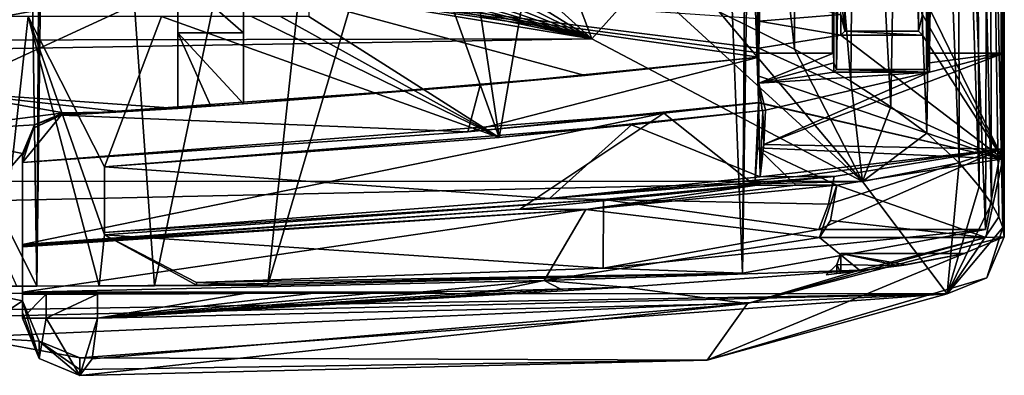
# Model space of a CAD drawing. Extents: x -250 to 250, y -968 to 894.
# Tile 490 of 656: x 228.97 to 241, y -967.59 to -963.24. Entities that reach past the tile are written whole.
import ezdxf

# ---------------------------------------------------------------- set-up
doc = ezdxf.new("R2010")
doc.units = 0
doc.header["$LTSCALE"] = 3.583593
for name, color, linetype in [('4454', 7, 'CONTINUOUS'), ('4465', 7, 'CONTINUOUS'), ('4527', 7, 'CONTINUOUS'), ('4539', 7, 'CONTINUOUS'), ('4552', 7, 'CONTINUOUS'), ('4572', 7, 'CONTINUOUS'), ('4590', 7, 'CONTINUOUS'), ('4667', 7, 'CONTINUOUS'), ('4692', 7, 'CONTINUOUS'), ('4729', 7, 'CONTINUOUS'), ('4751', 7, 'CONTINUOUS'), ('4755', 7, 'CONTINUOUS'), ('4778', 7, 'CONTINUOUS'), ('4813', 7, 'CONTINUOUS'), ('4834', 7, 'CONTINUOUS'), ('4843', 7, 'CONTINUOUS'), ('4856', 7, 'CONTINUOUS'), ('4888', 7, 'CONTINUOUS'), ('4899', 7, 'CONTINUOUS'), ('4918', 7, 'CONTINUOUS'), ('4927', 7, 'CONTINUOUS'), ('4939', 7, 'CONTINUOUS'), ('4946', 7, 'CONTINUOUS'), ('4955', 7, 'CONTINUOUS'), ('4971', 7, 'CONTINUOUS'), ('4974', 7, 'CONTINUOUS'), ('4975', 7, 'CONTINUOUS'), ('4976', 7, 'CONTINUOUS'), ('4992', 7, 'CONTINUOUS'), ('5000', 7, 'CONTINUOUS'), ('5001', 7, 'CONTINUOUS'), ('5003', 7, 'CONTINUOUS'), ('5004', 7, 'CONTINUOUS'), ('5008', 7, 'CONTINUOUS'), ('5009', 7, 'CONTINUOUS'), ('5011', 7, 'CONTINUOUS'), ('5016', 7, 'CONTINUOUS'), ('5024', 7, 'CONTINUOUS'), ('5033', 7, 'CONTINUOUS'), ('5046', 7, 'CONTINUOUS'), ('5051', 7, 'CONTINUOUS'), ('5059', 7, 'CONTINUOUS'), ('5066', 7, 'CONTINUOUS'), ('5068', 7, 'CONTINUOUS'), ('5071', 7, 'CONTINUOUS'), ('5088', 7, 'CONTINUOUS'), ('5090', 7, 'CONTINUOUS'), ('5109', 7, 'CONTINUOUS'), ('5127', 7, 'CONTINUOUS'), ('5133', 7, 'CONTINUOUS'), ('5139', 7, 'CONTINUOUS'), ('5141', 7, 'CONTINUOUS'), ('5142', 7, 'CONTINUOUS'), ('5144', 7, 'CONTINUOUS'), ('5148', 7, 'CONTINUOUS'), ('5149', 7, 'CONTINUOUS'), ('5152', 7, 'CONTINUOUS'), ('5153', 7, 'CONTINUOUS'), ('5154', 7, 'CONTINUOUS'), ('5155', 7, 'CONTINUOUS')]:
    doc.layers.add(name, color=color, linetype=linetype)

msp = doc.modelspace()

# ---------------------------------------------------------------- linework, layer by layer
at = {"layer": '4454', "color": 7, "linetype": 'CONTINUOUS'}
for points in [[(231.125, -966.455, -12.589), (231.125, -966.49, -12.589), (231.562, -966.475, -13.488), (231.125, -966.455, -12.589)], [(231.125, -966.49, -12.589), (232, -966.49, -14.387), (231.562, -966.475, -13.488), (231.125, -966.49, -12.589)]]:
    msp.add_3dface(points, dxfattribs=at)
at = {"layer": '4465', "color": 7, "linetype": 'CONTINUOUS'}
for points in [[(238, -964.357, -5.196), (238, -914.446, -5.196), (237.5, -929.7, -6.305), (238, -964.357, -5.196)], [(237.5, -949.2, -6.305), (238, -964.357, -5.196), (237.5, -929.7, -6.305), (237.5, -949.2, -6.305)], [(234.827, -964.681, -9.972), (237.5, -949.2, -6.305), (233.175, -953.697, -11.365), (234.827, -964.681, -9.972)], [(234.827, -964.681, -9.972), (238, -964.357, -5.196), (237.5, -949.2, -6.305), (234.827, -964.681, -9.972)], [(232.5, -958.2, -11.822), (234.827, -964.681, -9.972), (233.175, -953.697, -11.365), (232.5, -958.2, -11.822)], [(232.5, -958.2, -11.822), (232.5, -963.2, -11.822), (234.827, -964.681, -9.972), (232.5, -958.2, -11.822)], [(227.375, -963.2, -13.797), (228.704, -966.499, -13.501), (229.069, -963.2, -13.396), (227.375, -963.2, -13.797)], [(228.704, -966.499, -13.501), (229.935, -966.496, -13.101), (229.069, -963.2, -13.396), (228.704, -966.499, -13.501)], [(230, -965.041, -13.077), (229.069, -963.2, -13.396), (230, -965.873, -13.077), (230, -965.041, -13.077)], [(230.7, -963.2, -12.787), (229.069, -963.2, -13.396), (230, -965.041, -13.077), (230.7, -963.2, -12.787)], [(229.069, -963.2, -13.396), (229.935, -966.496, -13.101), (230, -965.873, -13.077), (229.069, -963.2, -13.396)], [(234.827, -964.681, -9.972), (230.7, -963.2, -12.787), (230, -965.041, -13.077), (234.827, -964.681, -9.972)], [(231.8, -963.2, -12.238), (230.7, -963.2, -12.787), (234.827, -964.681, -9.972), (231.8, -963.2, -12.238)], [(232.153, -963.2, -12.035), (231.8, -963.2, -12.238), (234.827, -964.681, -9.972), (232.153, -963.2, -12.035)], [(232.5, -963.2, -11.822), (232.153, -963.2, -12.035), (234.827, -964.681, -9.972), (232.5, -963.2, -11.822)], [(238.922, -965.157, -1.478), (236.103, -965.441, -8.528), (238.853, -965.497, -2.021), (238.922, -965.157, -1.478)], [(236.103, -965.441, -8.528), (230, -965.873, -13.077), (236.096, -966.282, -8.537), (236.103, -965.441, -8.528)], [(238.735, -965.808, -2.711), (236.103, -965.441, -8.528), (236.096, -966.282, -8.537), (238.735, -965.808, -2.711)], [(238.853, -965.497, -2.021), (236.103, -965.441, -8.528), (238.735, -965.808, -2.711), (238.853, -965.497, -2.021)], [(229.935, -966.496, -13.101), (231.125, -966.49, -12.589), (230, -965.873, -13.077), (229.935, -966.496, -13.101)], [(236.096, -966.282, -8.537), (230, -965.873, -13.077), (231.125, -966.455, -12.589), (236.096, -966.282, -8.537)], [(230, -965.873, -13.077), (231.125, -966.49, -12.589), (231.125, -966.455, -12.589), (230, -965.873, -13.077)]]:
    msp.add_3dface(points, dxfattribs=at)
at = {"layer": '4527', "color": 7, "linetype": 'CONTINUOUS'}
for points in [[(238, -963.65), (238, -963.65, -0.4), (238.914, -963.65, -0.4), (238, -963.65)], [(238.9, -963.65, 0), (238, -963.65), (238.914, -963.65, -0.4), (238.9, -963.65, 0)]]:
    msp.add_3dface(points, dxfattribs=at)
at = {"layer": '4539', "color": 7, "linetype": 'CONTINUOUS'}
for points in [[(240.086, -898.054, -0.4), (240.051, -898.089, -1.4), (240.086, -963.65, -0.4), (240.086, -898.054, -0.4)], [(240.086, -963.65, -0.4), (240.051, -898.089, -1.4), (240.051, -963.849, -1.4), (240.086, -963.65, -0.4)], [(240.086, -963.65, -0.4), (240.051, -963.849, -1.4), (240.085, -963.766, -0.434), (240.086, -963.65, -0.4)], [(240.051, -963.849, -1.4), (240.084, -963.881, -0.474), (240.085, -963.766, -0.434), (240.051, -963.849, -1.4)]]:
    msp.add_3dface(points, dxfattribs=at)
at = {"layer": '4552', "color": 7, "linetype": 'CONTINUOUS'}
for points in [[(238.016, -965.161, -1.483), (238, -964.357, -1.616), (236.443, -964.525, -6.376), (238.016, -965.161, -1.483)], [(238, -964.357, -1.616), (238.016, -965.161, -1.483), (238.048, -964.351, -1.168), (238, -964.357, -1.616)], [(238.016, -965.161, -1.483), (238.059, -964.767, -1.034), (238.048, -964.351, -1.168), (238.016, -965.161, -1.483)], [(238.059, -964.767, -1.034), (238.081, -964.347, -0.706), (238.048, -964.351, -1.168), (238.059, -964.767, -1.034)], [(230, -965.041, -12.108), (235.442, -965.428, -7.911), (236.443, -964.525, -6.376), (230, -965.041, -12.108)], [(235.442, -965.428, -7.911), (238.016, -965.161, -1.483), (236.443, -964.525, -6.376), (235.442, -965.428, -7.911)], [(230, -965.842, -12.108), (235.442, -965.428, -7.911), (230, -965.041, -12.108), (230, -965.842, -12.108)]]:
    msp.add_3dface(points, dxfattribs=at)
at = {"layer": '4572', "color": 7, "linetype": 'CONTINUOUS'}
for points in [[(240.995, -898.231, -0.4), (240.769, -965.808, -2.711), (238.618, -911.1, -8.4), (240.995, -898.231, -0.4)], [(240.769, -965.808, -2.711), (240.995, -898.231, -0.4), (240.963, -964.825, -1.09), (240.769, -965.808, -2.711)], [(240.963, -964.825, -1.09), (240.995, -898.231, -0.4), (240.995, -963.65, -0.4), (240.963, -964.825, -1.09)], [(240.769, -965.808, -2.711), (237.8, -966.34, -9.6), (238.618, -911.1, -8.4), (240.769, -965.808, -2.711)], [(238.618, -911.1, -8.4), (237.8, -966.34, -9.6), (238.18, -912.528, -9.072), (238.618, -911.1, -8.4)], [(237.8, -966.34, -9.6), (237.128, -949.105, -10.436), (238.18, -912.528, -9.072), (237.8, -966.34, -9.6)], [(229.174, -966.499, -15.446), (226.785, -961.695, -15.9), (228.384, -913.6, -15.638), (229.174, -966.499, -15.446)], [(229.174, -966.499, -15.446), (228.384, -913.6, -15.638), (229.388, -929.784, -15.387), (229.174, -966.499, -15.446)], [(229.388, -949.284, -15.387), (229.174, -966.499, -15.446), (229.388, -929.784, -15.387), (229.388, -949.284, -15.387)], [(237.8, -966.34, -9.6), (232, -966.49, -14.387), (237.128, -949.105, -10.436), (237.8, -966.34, -9.6)], [(237.128, -949.105, -10.436), (232, -966.49, -14.387), (233.45, -952.945, -13.587), (237.128, -949.105, -10.436)], [(230.612, -966.496, -14.983), (229.174, -966.499, -15.446), (229.388, -949.284, -15.387), (230.612, -966.496, -14.983)], [(233.45, -952.945, -13.587), (230.612, -966.496, -14.983), (229.388, -949.284, -15.387), (233.45, -952.945, -13.587)], [(232, -966.49, -14.387), (230.612, -966.496, -14.983), (233.45, -952.945, -13.587), (232, -966.49, -14.387)]]:
    msp.add_3dface(points, dxfattribs=at)
at = {"layer": '4590', "color": 7, "linetype": 'CONTINUOUS'}
for points in [[(238.9, -963.65, 0), (238.914, -963.65, -0.4), (238.949, -898.089, -1.4), (238.9, -963.65, 0)], [(238.9, -914.356), (238.9, -963.65, 0), (238.949, -898.089, -1.4), (238.9, -914.356)], [(238.949, -898.089, -1.4), (238.914, -963.65, -0.4), (238.915, -963.767, -0.435), (238.949, -898.089, -1.4)], [(238.949, -963.849, -1.4), (238.949, -898.089, -1.4), (238.915, -963.767, -0.435), (238.949, -963.849, -1.4)], [(238.917, -963.881, -0.474), (238.949, -963.849, -1.4), (238.915, -963.767, -0.435), (238.917, -963.881, -0.474)]]:
    msp.add_3dface(points, dxfattribs=at)
at = {"layer": '4667', "color": 7, "linetype": 'CONTINUOUS'}
for points in [[(230, -965.858, -12.589), (230, -965.842, -12.108), (230, -965.041, -12.108), (230, -965.858, -12.589)], [(230, -965.041, -13.077), (230, -965.858, -12.589), (230, -965.041, -12.108), (230, -965.041, -13.077)], [(230, -965.041, -13.077), (230, -965.873, -13.077), (230, -965.858, -12.589), (230, -965.041, -13.077)]]:
    msp.add_3dface(points, dxfattribs=at)
at = {"layer": '4692', "color": 7, "linetype": 'CONTINUOUS'}
for points in [[(238.9, -914.356), (238, -914.356), (238, -963.65), (238.9, -914.356)], [(238.9, -914.356), (238, -963.65), (238.9, -963.65, 0), (238.9, -914.356)]]:
    msp.add_3dface(points, dxfattribs=at)
at = {"layer": '4729', "color": 7, "linetype": 'CONTINUOUS'}
for points in [[(240.769, -965.808, -2.711), (238.735, -965.808, -2.711), (236.096, -966.282, -8.537), (240.769, -965.808, -2.711)], [(237.8, -966.34, -9.6), (240.769, -965.808, -2.711), (236.096, -966.282, -8.537), (237.8, -966.34, -9.6)], [(237.8, -966.34, -9.6), (236.096, -966.282, -8.537), (231.125, -966.455, -12.589), (237.8, -966.34, -9.6)], [(237.8, -966.34, -9.6), (231.125, -966.455, -12.589), (231.562, -966.475, -13.488), (237.8, -966.34, -9.6)], [(232, -966.49, -14.387), (237.8, -966.34, -9.6), (231.562, -966.475, -13.488), (232, -966.49, -14.387)]]:
    msp.add_3dface(points, dxfattribs=at)
at = {"layer": '4751', "color": 7, "linetype": 'CONTINUOUS'}
for points in [[(238, -964.357, -5.196), (234.827, -964.681, -9.972), (236.443, -964.525, -6.376), (238, -964.357, -5.196)], [(238, -964.357, -1.616), (238, -964.357, -5.196), (236.443, -964.525, -6.376), (238, -964.357, -1.616)], [(230, -965.041, -13.077), (230, -965.041, -12.108), (236.443, -964.525, -6.376), (230, -965.041, -13.077)], [(234.827, -964.681, -9.972), (230, -965.041, -13.077), (236.443, -964.525, -6.376), (234.827, -964.681, -9.972)]]:
    msp.add_3dface(points, dxfattribs=at)
at = {"layer": '4755', "color": 7, "linetype": 'CONTINUOUS'}
for points in [[(240.051, -898.089, -1.4), (238.949, -963.849, -1.4), (240.051, -963.849, -1.4), (240.051, -898.089, -1.4)], [(238.949, -898.089, -1.4), (238.949, -963.849, -1.4), (240.051, -898.089, -1.4), (238.949, -898.089, -1.4)]]:
    msp.add_3dface(points, dxfattribs=at)
at = {"layer": '4778', "color": 7, "linetype": 'CONTINUOUS'}
for points in [[(238.922, -965.157, -1.478), (238.467, -965.159, -1.48), (235.442, -965.428, -7.911), (238.922, -965.157, -1.478)], [(236.103, -965.441, -8.528), (238.922, -965.157, -1.478), (235.442, -965.428, -7.911), (236.103, -965.441, -8.528)], [(238.467, -965.159, -1.48), (238.016, -965.161, -1.483), (235.442, -965.428, -7.911), (238.467, -965.159, -1.48)], [(230, -965.842, -12.108), (236.103, -965.441, -8.528), (235.442, -965.428, -7.911), (230, -965.842, -12.108)], [(230, -965.873, -13.077), (236.103, -965.441, -8.528), (230, -965.842, -12.108), (230, -965.873, -13.077)], [(230, -965.858, -12.589), (230, -965.873, -13.077), (230, -965.842, -12.108), (230, -965.858, -12.589)]]:
    msp.add_3dface(points, dxfattribs=at)
at = {"layer": '4813', "color": 7, "linetype": 'CONTINUOUS'}
for points in [[(238.949, -963.849, -1.4), (238.917, -963.881, -0.474), (240.084, -963.881, -0.474), (238.949, -963.849, -1.4)], [(238.949, -963.849, -1.4), (240.084, -963.881, -0.474), (240.051, -963.849, -1.4), (238.949, -963.849, -1.4)]]:
    msp.add_3dface(points, dxfattribs=at)
at = {"layer": '4834', "color": 7, "linetype": 'CONTINUOUS'}
for points in [[(238, -914.356), (238, -914.446, -5.196), (238, -963.65, -0.4), (238, -914.356)], [(238, -914.356), (238, -963.65, -0.4), (238, -963.65), (238, -914.356)], [(238, -914.446, -5.196), (238, -964.357, -5.196), (238, -963.65, -0.4), (238, -914.446, -5.196)], [(238, -963.65, -0.4), (238, -964.357, -5.196), (238, -964.015, -0.529), (238, -963.65, -0.4)], [(238, -964.357, -1.164), (238, -964.015, -0.529), (238, -964.357, -1.616), (238, -964.357, -1.164)], [(238, -964.357, -0.712), (238, -964.015, -0.529), (238, -964.357, -1.164), (238, -964.357, -0.712)], [(238, -964.015, -0.529), (238, -964.357, -5.196), (238, -964.357, -1.616), (238, -964.015, -0.529)]]:
    msp.add_3dface(points, dxfattribs=at)
at = {"layer": '4843', "color": 7, "linetype": 'CONTINUOUS'}
for points in [[(228.704, -966.499, -13.501), (229.174, -966.499, -15.446), (229.935, -966.496, -13.101), (228.704, -966.499, -13.501)], [(228.931, -966.499, -15.486), (229.174, -966.499, -15.446), (228.704, -966.499, -13.501), (228.931, -966.499, -15.486)], [(229.174, -966.499, -15.446), (230.612, -966.496, -14.983), (229.935, -966.496, -13.101), (229.174, -966.499, -15.446)], [(230.612, -966.496, -14.983), (232, -966.49, -14.387), (229.935, -966.496, -13.101), (230.612, -966.496, -14.983)], [(229.935, -966.496, -13.101), (232, -966.49, -14.387), (231.125, -966.49, -12.589), (229.935, -966.496, -13.101)]]:
    msp.add_3dface(points, dxfattribs=at)
at = {"layer": '4856', "color": 7, "linetype": 'CONTINUOUS'}
for points in [[(238.914, -963.65, -0.4), (238, -964.015, -0.529), (238.915, -963.767, -0.435), (238.914, -963.65, -0.4)], [(238, -963.65, -0.4), (238, -964.015, -0.529), (238.914, -963.65, -0.4), (238, -963.65, -0.4)], [(240.995, -963.65, -0.4), (240.084, -963.881, -0.474), (238.059, -964.767, -1.034), (240.995, -963.65, -0.4)], [(240.963, -964.825, -1.09), (240.995, -963.65, -0.4), (238.059, -964.767, -1.034), (240.963, -964.825, -1.09)], [(240.084, -963.881, -0.474), (240.995, -963.65, -0.4), (240.085, -963.766, -0.434), (240.084, -963.881, -0.474)], [(240.995, -963.65, -0.4), (240.086, -963.65, -0.4), (240.085, -963.766, -0.434), (240.995, -963.65, -0.4)], [(238, -964.015, -0.529), (238.917, -963.881, -0.474), (238.915, -963.767, -0.435), (238, -964.015, -0.529)], [(238.917, -963.881, -0.474), (238, -964.015, -0.529), (240.084, -963.881, -0.474), (238.917, -963.881, -0.474)], [(240.084, -963.881, -0.474), (238, -964.015, -0.529), (238.081, -964.347, -0.706), (240.084, -963.881, -0.474)], [(238.059, -964.767, -1.034), (240.084, -963.881, -0.474), (238.081, -964.347, -0.706), (238.059, -964.767, -1.034)], [(238, -964.015, -0.529), (238, -964.357, -0.712), (238.04, -964.352, -0.709), (238, -964.015, -0.529)], [(238.081, -964.347, -0.706), (238, -964.015, -0.529), (238.04, -964.352, -0.709), (238.081, -964.347, -0.706)], [(238.016, -965.161, -1.483), (240.963, -964.825, -1.09), (238.059, -964.767, -1.034), (238.016, -965.161, -1.483)], [(238.467, -965.159, -1.48), (240.963, -964.825, -1.09), (238.016, -965.161, -1.483), (238.467, -965.159, -1.48)], [(238.922, -965.157, -1.478), (240.963, -964.825, -1.09), (238.467, -965.159, -1.48), (238.922, -965.157, -1.478)], [(240.963, -964.825, -1.09), (238.853, -965.497, -2.021), (238.735, -965.808, -2.711), (240.963, -964.825, -1.09)], [(240.769, -965.808, -2.711), (240.963, -964.825, -1.09), (238.735, -965.808, -2.711), (240.769, -965.808, -2.711)], [(240.963, -964.825, -1.09), (238.922, -965.157, -1.478), (238.853, -965.497, -2.021), (240.963, -964.825, -1.09)]]:
    msp.add_3dface(points, dxfattribs=at)
at = {"layer": '4888', "color": 7, "linetype": 'CONTINUOUS'}
msp.add_3dface([(226.785, -961.695, -15.9), (229.174, -966.499, -15.446), (228.931, -966.499, -15.486), (226.785, -961.695, -15.9)], dxfattribs=at)
at = {"layer": '4899', "color": 7, "linetype": 'CONTINUOUS'}
for points in [[(238, -964.357, -0.712), (238, -964.357, -1.164), (238.048, -964.351, -1.168), (238, -964.357, -0.712)], [(238.04, -964.352, -0.709), (238, -964.357, -0.712), (238.048, -964.351, -1.168), (238.04, -964.352, -0.709)], [(238, -964.357, -1.164), (238, -964.357, -1.616), (238.048, -964.351, -1.168), (238, -964.357, -1.164)], [(238.081, -964.347, -0.706), (238.04, -964.352, -0.709), (238.048, -964.351, -1.168), (238.081, -964.347, -0.706)]]:
    msp.add_3dface(points, dxfattribs=at)
at = {"layer": '4918', "color": 7, "linetype": 'CONTINUOUS'}
for points in [[(240.995, -898.231, -0.4), (240.086, -898.054, -0.4), (240.086, -963.65, -0.4), (240.995, -898.231, -0.4)], [(240.995, -963.65, -0.4), (240.995, -898.231, -0.4), (240.086, -963.65, -0.4), (240.995, -963.65, -0.4)]]:
    msp.add_3dface(points, dxfattribs=at)
at = {"layer": '4927', "color": 7, "linetype": 'CONTINUOUS'}
for points in [[(238, -963.645, -0.52), (238, -963.59, -0.075), (238, -964.255, -0.312), (238, -963.645, -0.52)], [(238, -963.59, -0.075), (238, -963.929, -0.174), (238, -964.255, -0.312), (238, -963.59, -0.075)], [(238, -963.7, -0.965), (238, -963.645, -0.52), (238, -964.255, -5.196), (238, -963.7, -0.965)], [(238, -964.255, -5.196), (238, -963.645, -0.52), (238, -964.255, -0.312), (238, -964.255, -5.196)], [(238, -963.7, -5.196), (238, -963.7, -0.965), (238, -964.255, -5.196), (238, -963.7, -5.196)]]:
    msp.add_3dface(points, dxfattribs=at)
at = {"layer": '4939', "color": 7, "linetype": 'CONTINUOUS'}
for points in [[(234.595, -964.042, -10.195), (238, -963.7, -5.196), (234.442, -964.611, -10.336), (234.595, -964.042, -10.195)], [(234.442, -964.611, -10.336), (238, -963.7, -5.196), (238, -964.255, -5.196), (234.442, -964.611, -10.336)], [(229.473, -964.409, -13.266), (234.595, -964.042, -10.195), (234.442, -964.611, -10.336), (229.473, -964.409, -13.266)], [(229, -964.989, -13.416), (229.473, -964.409, -13.266), (234.442, -964.611, -10.336), (229, -964.989, -13.416)], [(229.473, -964.409, -13.266), (229, -964.989, -13.416), (229.133, -964.569, -13.376), (229.473, -964.409, -13.266)], [(229.133, -964.569, -13.376), (229, -964.989, -13.416), (229, -964.908, -13.416), (229.133, -964.569, -13.376)]]:
    msp.add_3dface(points, dxfattribs=at)
at = {"layer": '4946', "color": 7, "linetype": 'CONTINUOUS'}
for points in [[(238, -963.225, 2.565), (238, -963.59, -0.075), (231.7, -962.793, 5.26), (238, -963.225, 2.565)], [(238, -963.59, -0.075), (238, -963.645, -0.52), (231.7, -962.793, 5.26), (238, -963.59, -0.075)], [(238, -963.645, -0.52), (238, -963.7, -0.965), (231.7, -962.793, 5.26), (238, -963.645, -0.52)], [(231.7, -962.793, 5.26), (238, -963.7, -0.965), (235.876, -963.923, -2.96), (231.7, -962.793, 5.26)], [(231.7, -964.271, -6.904), (231.7, -962.793, 5.26), (235.876, -963.923, -2.96), (231.7, -964.271, -6.904)]]:
    msp.add_3dface(points, dxfattribs=at)
at = {"layer": '4955', "color": 7, "linetype": 'CONTINUOUS'}
for points in [[(238.955, -965.264, -1.125), (238.74, -965.906, -2.688), (235.886, -965.564, -8.803), (238.955, -965.264, -1.125)], [(238.955, -965.264, -1.125), (238.876, -965.698, -1.861), (238.74, -965.906, -2.688), (238.955, -965.264, -1.125)], [(229, -966.574, -13.416), (235.886, -965.564, -8.803), (235.374, -966.43, -9.401), (229, -966.574, -13.416)], [(229, -966.574, -13.416), (229, -966.019, -13.416), (235.886, -965.564, -8.803), (229, -966.574, -13.416)], [(235.886, -965.564, -8.803), (238.74, -965.906, -2.688), (235.374, -966.43, -9.401), (235.886, -965.564, -8.803)]]:
    msp.add_3dface(points, dxfattribs=at)
at = {"layer": '4971', "color": 7, "linetype": 'CONTINUOUS'}
for points in [[(241, -962.922), (241, -964.415, 0), (240.981, -964.941, -0.781), (241, -962.922)], [(241, -965.898, 0), (240.981, -964.941, -0.781), (241, -964.415, 0), (241, -965.898, 0)], [(240.981, -964.941, -0.781), (241, -965.898, 0), (240.773, -965.906, -2.688), (240.981, -964.941, -0.781)], [(240.773, -965.906, -2.688), (241, -965.898, 0), (237.862, -966.714, -9.517), (240.773, -965.906, -2.688)], [(239.231, -966.305, -7.313), (240.773, -965.906, -2.688), (237.862, -966.714, -9.517), (239.231, -966.305, -7.313)], [(236.362, -966.512, -11.265), (239.231, -966.305, -7.313), (237.862, -966.714, -9.517), (236.362, -966.512, -11.265)], [(236.362, -966.512, -11.265), (229.915, -966.892, -15.226), (235.674, -966.535, -11.919), (236.362, -966.512, -11.265)], [(229.915, -966.892, -15.226), (236.362, -966.512, -11.265), (237.862, -966.714, -9.517), (229.915, -966.892, -15.226)], [(235.674, -966.535, -11.919), (229.915, -966.892, -15.226), (234.951, -966.553, -12.529), (235.674, -966.535, -11.919)], [(234.951, -966.553, -12.529), (229.915, -966.892, -15.226), (234.182, -966.567, -13.103), (234.951, -966.553, -12.529)], [(234.182, -966.567, -13.103), (229.915, -966.892, -15.226), (233.384, -966.578, -13.628), (234.182, -966.567, -13.103)], [(233.384, -966.578, -13.628), (229.915, -966.892, -15.226), (232.562, -966.586, -14.1), (233.384, -966.578, -13.628)], [(232.562, -966.586, -14.1), (229.915, -966.892, -15.226), (231.708, -966.591, -14.526), (232.562, -966.586, -14.1)], [(229.915, -966.892, -15.226), (229.915, -966.598, -15.226), (231.708, -966.591, -14.526), (229.915, -966.892, -15.226)]]:
    msp.add_3dface(points, dxfattribs=at)
at = {"layer": '4974', "color": 7, "linetype": 'CONTINUOUS'}
for points in [[(234.442, -964.611, -10.336), (238, -964.255, -5.196), (236.839, -964.382, -5.369), (234.442, -964.611, -10.336)], [(238, -964.255, -5.196), (237.996, -964.256, -0.313), (236.839, -964.382, -5.369), (238, -964.255, -5.196)], [(238, -964.255, -5.196), (238, -964.255, -0.312), (237.996, -964.256, -0.313), (238, -964.255, -5.196)], [(229, -964.989, -12.369), (234.442, -964.611, -10.336), (236.839, -964.382, -5.369), (229, -964.989, -12.369)], [(229, -964.989, -13.416), (234.442, -964.611, -10.336), (229, -964.989, -12.369), (229, -964.989, -13.416)]]:
    msp.add_3dface(points, dxfattribs=at)
at = {"layer": '4975', "color": 7, "linetype": 'CONTINUOUS'}
for points in [[(229, -966.681, -8.5), (229, -964.877, -8.5), (229, -964.893, -8.765), (229, -966.681, -8.5)], [(229, -964.908, -9.03), (229, -966.681, -8.5), (229, -964.893, -8.765), (229, -964.908, -9.03)], [(229, -964.908, -13.416), (229, -964.989, -12.369), (229, -964.908, -9.03), (229, -964.908, -13.416)], [(229, -966.822, -11.529), (229, -966.681, -8.5), (229, -964.908, -9.03), (229, -966.822, -11.529)], [(229, -964.908, -13.416), (229, -964.989, -13.416), (229, -964.989, -12.369), (229, -964.908, -13.416)], [(229, -964.989, -12.369), (229, -966.822, -11.529), (229, -964.908, -9.03), (229, -964.989, -12.369)], [(229, -965.99, -12.369), (229, -966.822, -11.529), (229, -964.989, -12.369), (229, -965.99, -12.369)], [(229, -966.005, -12.889), (229, -966.822, -11.529), (229, -965.99, -12.369), (229, -966.005, -12.889)], [(229, -966.019, -13.416), (229, -966.822, -11.529), (229, -966.005, -12.889), (229, -966.019, -13.416)], [(229, -966.574, -13.416), (229, -966.822, -11.529), (229, -966.019, -13.416), (229, -966.574, -13.416)], [(229, -966.578, -13.628), (229, -966.822, -11.529), (229, -966.574, -13.416), (229, -966.578, -13.628)], [(229, -966.582, -13.839), (229, -966.822, -11.529), (229, -966.578, -13.628), (229, -966.582, -13.839)], [(229, -966.599, -13.839), (229, -966.822, -11.529), (229, -966.582, -13.839), (229, -966.599, -13.839)], [(229, -966.892, -14.56), (229, -966.822, -11.529), (229, -966.599, -14.56), (229, -966.892, -14.56)], [(229, -966.599, -14.56), (229, -966.822, -11.529), (229, -966.599, -13.839), (229, -966.599, -14.56)]]:
    msp.add_3dface(points, dxfattribs=at)
at = {"layer": '4976', "color": 7, "linetype": 'CONTINUOUS'}
for points in [[(229.5, -964.378, -8.53), (227.678, -964.617, -5.314), (228.046, -964.121, -5.019), (229.5, -964.378, -8.53)], [(229.146, -964.525, -8.521), (227.678, -964.617, -5.314), (229.5, -964.378, -8.53), (229.146, -964.525, -8.521)], [(229, -964.877, -8.5), (227.678, -964.617, -5.314), (229.146, -964.525, -8.521), (229, -964.877, -8.5)]]:
    msp.add_3dface(points, dxfattribs=at)
at = {"layer": '4992', "color": 7, "linetype": 'CONTINUOUS'}
for points in [[(227.678, -964.617, -5.314), (229, -964.877, -8.5), (227.683, -966.412, -5.319), (227.678, -964.617, -5.314)], [(229, -964.877, -8.5), (229, -966.681, -8.5), (227.683, -966.412, -5.319), (229, -964.877, -8.5)]]:
    msp.add_3dface(points, dxfattribs=at)
at = {"layer": '5000', "color": 7, "linetype": 'CONTINUOUS'}
for points in [[(238, -963.225, 2.565), (238, -962.922), (238, -963.258, -0.019), (238, -963.225, 2.565)], [(238, -963.59, -0.075), (238, -963.225, 2.565), (238, -963.258, -0.019), (238, -963.59, -0.075)]]:
    msp.add_3dface(points, dxfattribs=at)
at = {"layer": '5001', "color": 7, "linetype": 'CONTINUOUS'}
for points in [[(229.146, -964.525, -8.521), (229.473, -964.409, -9.044), (229.137, -964.564, -9.04), (229.146, -964.525, -8.521)], [(229.473, -964.409, -9.044), (229.146, -964.525, -8.521), (229.5, -964.378, -8.53), (229.473, -964.409, -9.044)], [(229.486, -964.408, -9.041), (229.473, -964.409, -9.044), (229.5, -964.378, -8.53), (229.486, -964.408, -9.041)], [(229.5, -964.407, -9.031), (229.486, -964.408, -9.041), (229.5, -964.378, -8.53), (229.5, -964.407, -9.031)], [(229.5, -964.407, -9.031), (229.5, -964.378, -8.53), (229.5, -964.393, -8.78), (229.5, -964.407, -9.031)], [(229, -964.908, -9.03), (229.146, -964.525, -8.521), (229.137, -964.564, -9.04), (229, -964.908, -9.03)], [(229, -964.893, -8.765), (229, -964.877, -8.5), (229.146, -964.525, -8.521), (229, -964.893, -8.765)], [(229, -964.908, -9.03), (229, -964.893, -8.765), (229.146, -964.525, -8.521), (229, -964.908, -9.03)]]:
    msp.add_3dface(points, dxfattribs=at)
at = {"layer": '5003', "color": 7, "linetype": 'CONTINUOUS'}
for points in [[(227.683, -966.412, -5.319), (229, -966.681, -8.5), (228.333, -967.124, -4.926), (227.683, -966.412, -5.319)], [(228.333, -967.124, -4.926), (229, -966.681, -8.5), (229.205, -967.175, -8.471), (228.333, -967.124, -4.926)], [(229.7, -967.379, -8.459), (228.333, -967.124, -4.926), (229.205, -967.175, -8.471), (229.7, -967.379, -8.459)]]:
    msp.add_3dface(points, dxfattribs=at)
at = {"layer": '5004', "color": 7, "linetype": 'CONTINUOUS'}
for points in [[(231.7, -964.271, -11), (231.3, -964.298, -11), (230.9, -963.4, -11), (231.7, -964.271, -11)], [(231.7, -964.271, -11), (230.9, -963.4, -11), (231.7, -963.4, -11), (231.7, -964.271, -11)], [(231.3, -964.298, -11), (230.9, -964.325, -11), (230.9, -963.4, -11), (231.3, -964.298, -11)]]:
    msp.add_3dface(points, dxfattribs=at)
at = {"layer": '5008', "color": 7, "linetype": 'CONTINUOUS'}
for points in [[(229.473, -964.409, -9.044), (229.133, -964.569, -13.376), (229.137, -964.564, -9.04), (229.473, -964.409, -9.044)], [(229.473, -964.409, -9.044), (229.473, -964.409, -13.266), (229.133, -964.569, -13.376), (229.473, -964.409, -9.044)], [(229.133, -964.569, -13.376), (229, -964.908, -13.416), (229.137, -964.564, -9.04), (229.133, -964.569, -13.376)], [(229, -964.908, -13.416), (229, -964.908, -9.03), (229.137, -964.564, -9.04), (229, -964.908, -13.416)]]:
    msp.add_3dface(points, dxfattribs=at)
at = {"layer": '5009', "color": 7, "linetype": 'CONTINUOUS'}
for points in [[(238.74, -965.906, -2.688), (239.231, -966.305, -7.313), (235.374, -966.43, -9.401), (238.74, -965.906, -2.688)], [(240.773, -965.906, -2.688), (239.231, -966.305, -7.313), (238.74, -965.906, -2.688), (240.773, -965.906, -2.688)], [(239.231, -966.305, -7.313), (236.362, -966.512, -11.265), (235.374, -966.43, -9.401), (239.231, -966.305, -7.313)], [(229, -966.574, -13.416), (235.374, -966.43, -9.401), (233.898, -966.571, -13.286), (229, -966.574, -13.416)], [(233.898, -966.571, -13.286), (235.374, -966.43, -9.401), (234.766, -966.557, -12.664), (233.898, -966.571, -13.286)], [(234.766, -966.557, -12.664), (235.374, -966.43, -9.401), (235.58, -966.537, -11.995), (234.766, -966.557, -12.664)], [(235.374, -966.43, -9.401), (236.362, -966.512, -11.265), (235.58, -966.537, -11.995), (235.374, -966.43, -9.401)], [(233.011, -966.582, -13.839), (229, -966.574, -13.416), (233.898, -966.571, -13.286), (233.011, -966.582, -13.839)], [(229, -966.578, -13.628), (229, -966.574, -13.416), (233.011, -966.582, -13.839), (229, -966.578, -13.628)], [(229, -966.582, -13.839), (229, -966.578, -13.628), (233.011, -966.582, -13.839), (229, -966.582, -13.839)]]:
    msp.add_3dface(points, dxfattribs=at)
at = {"layer": '5011', "color": 7, "linetype": 'CONTINUOUS'}
for points in [[(238, -963.258, -0.019), (238, -962.922), (239, -963.175, -0.011), (238, -963.258, -0.019)], [(241, -962.922), (240.981, -964.941, -0.781), (240, -962.922), (241, -962.922)], [(240, -962.922), (240.981, -964.941, -0.781), (240, -963.175, -0.011), (240, -962.922)], [(239.002, -963.427, -0.043), (238, -963.258, -0.019), (239, -963.175, -0.011), (239.002, -963.427, -0.043)], [(238, -963.59, -0.075), (238, -963.258, -0.019), (239.002, -963.427, -0.043), (238, -963.59, -0.075)], [(240.981, -964.941, -0.781), (239.999, -963.427, -0.043), (240, -963.175, -0.011), (240.981, -964.941, -0.781)], [(240.981, -964.941, -0.781), (238, -963.59, -0.075), (239.002, -963.427, -0.043), (240.981, -964.941, -0.781)], [(239.999, -963.427, -0.043), (240.981, -964.941, -0.781), (239.002, -963.427, -0.043), (239.999, -963.427, -0.043)], [(238, -963.59, -0.075), (240.981, -964.941, -0.781), (238, -963.929, -0.174), (238, -963.59, -0.075)], [(238, -963.929, -0.174), (240.981, -964.941, -0.781), (238, -964.255, -0.312), (238, -963.929, -0.174)], [(237.996, -964.256, -0.313), (240.981, -964.941, -0.781), (237.983, -964.807, -0.666), (237.996, -964.256, -0.313)], [(238, -964.255, -0.312), (240.981, -964.941, -0.781), (237.996, -964.256, -0.313), (238, -964.255, -0.312)], [(237.951, -965.267, -1.128), (237.983, -964.807, -0.666), (238.452, -965.265, -1.126), (237.951, -965.267, -1.128)], [(237.983, -964.807, -0.666), (240.981, -964.941, -0.781), (238.955, -965.264, -1.125), (237.983, -964.807, -0.666)], [(238.452, -965.265, -1.126), (237.983, -964.807, -0.666), (238.955, -965.264, -1.125), (238.452, -965.265, -1.126)], [(240.981, -964.941, -0.781), (240.773, -965.906, -2.688), (238.955, -965.264, -1.125), (240.981, -964.941, -0.781)], [(238.955, -965.264, -1.125), (240.773, -965.906, -2.688), (238.876, -965.698, -1.861), (238.955, -965.264, -1.125)], [(238.876, -965.698, -1.861), (240.773, -965.906, -2.688), (238.74, -965.906, -2.688), (238.876, -965.698, -1.861)]]:
    msp.add_3dface(points, dxfattribs=at)
at = {"layer": '5016', "color": 7, "linetype": 'CONTINUOUS'}
for points in [[(239.999, -963.427, -0.043), (239.002, -963.427, -0.043), (239.049, -963.38, -1.4), (239.999, -963.427, -0.043)], [(239.951, -963.38, -1.4), (239.999, -963.427, -0.043), (239.049, -963.38, -1.4), (239.951, -963.38, -1.4)]]:
    msp.add_3dface(points, dxfattribs=at)
at = {"layer": '5024', "color": 7, "linetype": 'CONTINUOUS'}
for points in [[(239.049, -898.327, -1.4), (239.951, -963.38, -1.4), (239.049, -963.38, -1.4), (239.049, -898.327, -1.4)], [(239.951, -898.327, -1.4), (239.951, -963.38, -1.4), (239.049, -898.327, -1.4), (239.951, -898.327, -1.4)]]:
    msp.add_3dface(points, dxfattribs=at)
at = {"layer": '5033', "color": 7, "linetype": 'CONTINUOUS'}
for points in [[(229, -966.681, -8.5), (229, -966.822, -11.529), (229.205, -967.387, -14.555), (229, -966.681, -8.5)], [(229.205, -967.175, -8.471), (229, -966.681, -8.5), (229.205, -967.387, -14.555), (229.205, -967.175, -8.471)], [(229, -966.822, -11.529), (229, -966.892, -14.56), (229.205, -967.387, -14.555), (229, -966.822, -11.529)], [(229.7, -967.379, -8.459), (229.205, -967.175, -8.471), (229.7, -967.522, -11.504), (229.7, -967.379, -8.459)], [(229.7, -967.592, -14.552), (229.205, -967.175, -8.471), (229.205, -967.387, -14.555), (229.7, -967.592, -14.552)], [(229.205, -967.175, -8.471), (229.7, -967.592, -14.552), (229.7, -967.522, -11.504), (229.205, -967.175, -8.471)]]:
    msp.add_3dface(points, dxfattribs=at)
at = {"layer": '5046', "color": 7, "linetype": 'CONTINUOUS'}
for points in [[(235.876, -963.923, -2.96), (238, -963.7, -0.965), (234.595, -964.042, -10.195), (235.876, -963.923, -2.96)], [(238, -963.7, -0.965), (238, -963.7, -5.196), (234.595, -964.042, -10.195), (238, -963.7, -0.965)], [(231.7, -964.271, -6.904), (235.876, -963.923, -2.96), (231.7, -964.271, -11), (231.7, -964.271, -6.904)], [(231.7, -964.271, -11), (235.876, -963.923, -2.96), (234.595, -964.042, -10.195), (231.7, -964.271, -11)], [(229.473, -964.409, -13.266), (231.7, -964.271, -11), (234.595, -964.042, -10.195), (229.473, -964.409, -13.266)], [(231.3, -964.298, -11), (231.7, -964.271, -11), (229.473, -964.409, -13.266), (231.3, -964.298, -11)], [(230.9, -964.325, -11), (231.3, -964.298, -11), (229.473, -964.409, -13.266), (230.9, -964.325, -11)], [(230.9, -964.325, -7.673), (230.9, -964.325, -11), (229.473, -964.409, -13.266), (230.9, -964.325, -7.673)], [(230.214, -964.367, -8.337), (230.9, -964.325, -7.673), (229.473, -964.409, -13.266), (230.214, -964.367, -8.337)], [(229.5, -964.407, -9.031), (230.214, -964.367, -8.337), (229.473, -964.409, -13.266), (229.5, -964.407, -9.031)], [(229.486, -964.408, -9.041), (229.5, -964.407, -9.031), (229.473, -964.409, -13.266), (229.486, -964.408, -9.041)], [(229.473, -964.409, -9.044), (229.486, -964.408, -9.041), (229.473, -964.409, -13.266), (229.473, -964.409, -9.044)]]:
    msp.add_3dface(points, dxfattribs=at)
at = {"layer": '5051', "color": 7, "linetype": 'CONTINUOUS'}
for points in [[(239.951, -898.327, -1.4), (240, -963.175, -0.011), (239.951, -963.38, -1.4), (239.951, -898.327, -1.4)], [(240, -963.175, -0.011), (239.999, -963.427, -0.043), (239.951, -963.38, -1.4), (240, -963.175, -0.011)]]:
    msp.add_3dface(points, dxfattribs=at)
at = {"layer": '5059', "color": 7, "linetype": 'CONTINUOUS'}
for points in [[(225.657, -961.772, 22.336), (132.5, -963.672, 15.59), (235.96, -963.475, 16.359), (225.657, -961.772, 22.336)], [(132.5, -963.672, 15.59), (132.5, -965.203, 8.751), (235.96, -963.475, 16.359), (132.5, -963.672, 15.59)], [(235.96, -963.475, 16.359), (132.5, -965.203, 8.751), (239.267, -965.221, 8.662), (235.96, -963.475, 16.359)], [(132.5, -965.203, 8.751), (178.88, -966.554, 0.393), (239.267, -965.221, 8.662), (132.5, -965.203, 8.751)], [(178.88, -966.554, 0.393), (240.3, -966.593, 0.087), (239.267, -965.221, 8.662), (178.88, -966.554, 0.393)], [(207.895, -967.139, -5.104), (240.3, -966.593, 0.087), (178.88, -966.554, 0.393), (207.895, -967.139, -5.104)], [(224.5, -966.966, -3.231), (240.3, -966.593, 0.087), (207.895, -967.139, -5.104), (224.5, -966.966, -3.231)], [(224.5, -966.966, -3.231), (228.333, -967.124, -4.926), (240.3, -966.593, 0.087), (224.5, -966.966, -3.231)], [(228.333, -967.124, -4.926), (229.7, -967.379, -8.459), (240.3, -966.593, 0.087), (228.333, -967.124, -4.926)], [(229.7, -967.379, -8.459), (237.369, -967.408, -8.968), (240.3, -966.593, 0.087), (229.7, -967.379, -8.459)], [(229.7, -967.379, -8.459), (229.7, -967.522, -11.504), (237.369, -967.408, -8.968), (229.7, -967.379, -8.459)], [(229.7, -967.522, -11.504), (229.7, -967.592, -14.552), (237.369, -967.408, -8.968), (229.7, -967.522, -11.504)]]:
    msp.add_3dface(points, dxfattribs=at)
at = {"layer": '5066', "color": 7, "linetype": 'CONTINUOUS'}
for points in [[(230.9, -962.693, -10.707), (231.7, -962.693, -10.707), (231.7, -963.4, -11), (230.9, -962.693, -10.707)], [(230.9, -963.4, -11), (230.9, -962.693, -10.707), (231.7, -963.4, -11), (230.9, -963.4, -11)]]:
    msp.add_3dface(points, dxfattribs=at)
at = {"layer": '5068', "color": 7, "linetype": 'CONTINUOUS'}
for points in [[(231.7, -962.4, -10), (231.7, -964.271, -11), (231.7, -962.693, -10.707), (231.7, -962.4, -10)], [(231.7, -964.271, -6.904), (231.7, -962.4, -10), (231.7, -962.4, -1.5), (231.7, -964.271, -6.904)], [(231.7, -964.271, -6.904), (231.7, -964.271, -11), (231.7, -962.4, -10), (231.7, -964.271, -6.904)], [(231.7, -962.793, 5.26), (231.7, -964.271, -6.904), (231.7, -962.4, -1.5), (231.7, -962.793, 5.26)], [(231.7, -962.693, -10.707), (231.7, -964.271, -11), (231.7, -963.4, -11), (231.7, -962.693, -10.707)]]:
    msp.add_3dface(points, dxfattribs=at)
at = {"layer": '5071', "color": 7, "linetype": 'CONTINUOUS'}
for points in [[(235.96, -963.475, 16.359), (225.718, -961.03, 22.822), (225.707, -961.341, 22.785), (235.96, -963.475, 16.359)], [(225.718, -961.03, 22.822), (235.96, -963.475, 16.359), (226.724, -961.047, 22.709), (225.718, -961.03, 22.822)], [(235.96, -963.475, 16.359), (227.892, -961.099, 22.492), (226.724, -961.047, 22.709), (235.96, -963.475, 16.359)], [(235.96, -963.475, 16.359), (229.297, -961.211, 22.087), (227.892, -961.099, 22.492), (235.96, -963.475, 16.359)], [(235.96, -963.475, 16.359), (230.818, -961.384, 21.477), (229.297, -961.211, 22.087), (235.96, -963.475, 16.359)], [(225.657, -961.772, 22.336), (235.96, -963.475, 16.359), (225.707, -961.341, 22.785), (225.657, -961.772, 22.336)], [(235.96, -963.475, 16.359), (232.132, -961.582, 20.786), (230.818, -961.384, 21.477), (235.96, -963.475, 16.359)], [(235.96, -963.475, 16.359), (233.265, -961.801, 20.019), (232.132, -961.582, 20.786), (235.96, -963.475, 16.359)], [(235.96, -963.475, 16.359), (234.415, -962.077, 19.038), (233.265, -961.801, 20.019), (235.96, -963.475, 16.359)], [(235.96, -963.475, 16.359), (235.561, -962.41, 17.837), (234.415, -962.077, 19.038), (235.96, -963.475, 16.359)], [(235.96, -963.475, 16.359), (236.59, -962.764, 16.504), (235.561, -962.41, 17.837), (235.96, -963.475, 16.359)], [(235.96, -963.475, 16.359), (239.267, -965.221, 8.662), (236.59, -962.764, 16.504), (235.96, -963.475, 16.359)], [(239.267, -965.221, 8.662), (237.513, -963.144, 14.998), (236.59, -962.764, 16.504), (239.267, -965.221, 8.662)], [(239.267, -965.221, 8.662), (238.436, -963.599, 13.092), (237.513, -963.144, 14.998), (239.267, -965.221, 8.662)], [(239.267, -965.221, 8.662), (239.124, -963.992, 11.373), (238.436, -963.599, 13.092), (239.267, -965.221, 8.662)], [(239.267, -965.221, 8.662), (239.613, -964.304, 9.94), (239.124, -963.992, 11.373), (239.267, -965.221, 8.662)], [(239.267, -965.221, 8.662), (240.055, -964.629, 8.35), (239.613, -964.304, 9.94), (239.267, -965.221, 8.662)], [(239.267, -965.221, 8.662), (240.447, -964.992, 6.363), (240.055, -964.629, 8.35), (239.267, -965.221, 8.662)], [(239.267, -965.221, 8.662), (240.3, -966.593, 0.087), (240.447, -964.992, 6.363), (239.267, -965.221, 8.662)], [(240.3, -966.593, 0.087), (240.693, -965.279, 4.587), (240.447, -964.992, 6.363), (240.3, -966.593, 0.087)], [(240.3, -966.593, 0.087), (240.842, -965.491, 3.163), (240.693, -965.279, 4.587), (240.3, -966.593, 0.087)], [(240.3, -966.593, 0.087), (240.933, -965.652, 1.991), (240.842, -965.491, 3.163), (240.3, -966.593, 0.087)], [(240.3, -966.593, 0.087), (240.984, -965.781, 0.979), (240.933, -965.652, 1.991), (240.3, -966.593, 0.087)], [(240.3, -966.593, 0.087), (240.788, -966.398, 0.046), (240.984, -965.781, 0.979), (240.3, -966.593, 0.087)], [(240.788, -966.398, 0.046), (241, -965.898, 0), (240.984, -965.781, 0.979), (240.788, -966.398, 0.046)]]:
    msp.add_3dface(points, dxfattribs=at)
at = {"layer": '5088', "color": 7, "linetype": 'CONTINUOUS'}
for points in [[(230.9, -964.325, -7.673), (230.9, -962.4, -10), (230.9, -962.693, -10.707), (230.9, -964.325, -7.673)], [(230.9, -962.4, -10), (230.9, -964.325, -7.673), (230.9, -962.4, -1.5), (230.9, -962.4, -10)], [(230.9, -964.325, -7.673), (230.9, -962.806, 5.184), (230.9, -962.4, -1.5), (230.9, -964.325, -7.673)], [(230.9, -963.4, -11), (230.9, -964.325, -7.673), (230.9, -962.693, -10.707), (230.9, -963.4, -11)], [(230.9, -964.325, -11), (230.9, -964.325, -7.673), (230.9, -963.4, -11), (230.9, -964.325, -11)]]:
    msp.add_3dface(points, dxfattribs=at)
at = {"layer": '5090', "color": 7, "linetype": 'CONTINUOUS'}
for points in [[(235.078, -965.559, -8.212), (237.951, -965.267, -1.128), (235.886, -965.564, -8.803), (235.078, -965.559, -8.212)], [(238.452, -965.265, -1.126), (238.955, -965.264, -1.125), (235.886, -965.564, -8.803), (238.452, -965.265, -1.126)], [(237.951, -965.267, -1.128), (238.452, -965.265, -1.126), (235.886, -965.564, -8.803), (237.951, -965.267, -1.128)], [(229, -966.005, -12.889), (229, -965.99, -12.369), (235.078, -965.559, -8.212), (229, -966.005, -12.889)], [(229, -966.005, -12.889), (235.078, -965.559, -8.212), (235.886, -965.564, -8.803), (229, -966.005, -12.889)], [(229, -966.019, -13.416), (229, -966.005, -12.889), (235.886, -965.564, -8.803), (229, -966.019, -13.416)]]:
    msp.add_3dface(points, dxfattribs=at)
at = {"layer": '5109', "color": 7, "linetype": 'CONTINUOUS'}
for points in [[(229.288, -966.892, -15.126), (229, -966.892, -14.56), (229.289, -966.599, -15.127), (229.288, -966.892, -15.126)], [(229, -966.892, -14.56), (229, -966.599, -14.56), (229.289, -966.599, -15.127), (229, -966.892, -14.56)], [(229.915, -966.598, -15.226), (229.288, -966.892, -15.126), (229.289, -966.599, -15.127), (229.915, -966.598, -15.226)], [(229.915, -966.892, -15.226), (229.288, -966.892, -15.126), (229.915, -966.598, -15.226), (229.915, -966.892, -15.226)]]:
    msp.add_3dface(points, dxfattribs=at)
at = {"layer": '5127', "color": 7, "linetype": 'CONTINUOUS'}
for points in [[(239, -911.7), (239.049, -898.327, -1.4), (239.049, -963.38, -1.4), (239, -911.7)], [(239, -912.7), (239, -911.7), (239.049, -963.38, -1.4), (239, -912.7)], [(239, -914.456), (239, -912.7), (239.049, -963.38, -1.4), (239, -914.456)], [(239, -962.922), (239, -914.456), (239.049, -963.38, -1.4), (239, -962.922)], [(239, -963.175, -0.011), (239, -962.922), (239.049, -963.38, -1.4), (239, -963.175, -0.011)], [(239.002, -963.427, -0.043), (239, -963.175, -0.011), (239.049, -963.38, -1.4), (239.002, -963.427, -0.043)]]:
    msp.add_3dface(points, dxfattribs=at)
at = {"layer": '5133', "color": 7, "linetype": 'CONTINUOUS'}
for points in [[(229.205, -967.387, -14.555), (229, -966.892, -14.56), (229.288, -966.892, -15.126), (229.205, -967.387, -14.555)], [(229.7, -967.592, -14.552), (229.205, -967.387, -14.555), (229.288, -966.892, -15.126), (229.7, -967.592, -14.552)], [(229.915, -966.892, -15.226), (229.7, -967.592, -14.552), (229.288, -966.892, -15.126), (229.915, -966.892, -15.226)], [(229.853, -967.39, -15.028), (229.7, -967.592, -14.552), (229.915, -966.892, -15.226), (229.853, -967.39, -15.028)]]:
    msp.add_3dface(points, dxfattribs=at)
at = {"layer": '5139', "color": 7, "linetype": 'CONTINUOUS'}
for points in [[(230.9, -962.806, 5.184), (224.5, -963.983, -3.549), (219.1, -962.719, 5.688), (230.9, -962.806, 5.184)], [(228.046, -964.121, -5.019), (224.5, -963.983, -3.549), (230.9, -962.806, 5.184), (228.046, -964.121, -5.019)], [(230.9, -964.325, -7.673), (228.046, -964.121, -5.019), (230.9, -962.806, 5.184), (230.9, -964.325, -7.673)], [(230.214, -964.367, -8.337), (229.5, -964.378, -8.53), (228.046, -964.121, -5.019), (230.214, -964.367, -8.337)], [(230.9, -964.325, -7.673), (230.214, -964.367, -8.337), (228.046, -964.121, -5.019), (230.9, -964.325, -7.673)], [(229.5, -964.378, -8.53), (230.214, -964.367, -8.337), (229.5, -964.393, -8.78), (229.5, -964.378, -8.53)], [(230.214, -964.367, -8.337), (229.5, -964.407, -9.031), (229.5, -964.393, -8.78), (230.214, -964.367, -8.337)]]:
    msp.add_3dface(points, dxfattribs=at)
at = {"layer": '5141', "color": 7, "linetype": 'CONTINUOUS'}
for points in [[(229, -966.599, -13.839), (233.011, -966.582, -13.839), (231.031, -966.595, -13.839), (229, -966.599, -13.839)], [(229, -966.599, -13.839), (229, -966.582, -13.839), (233.011, -966.582, -13.839), (229, -966.599, -13.839)]]:
    msp.add_3dface(points, dxfattribs=at)
at = {"layer": '5142', "color": 7, "linetype": 'CONTINUOUS'}
for points in [[(237.862, -966.714, -9.517), (241, -965.898, 0), (237.369, -967.408, -8.968), (237.862, -966.714, -9.517)], [(237.369, -967.408, -8.968), (241, -965.898, 0), (240.788, -966.398, 0.046), (237.369, -967.408, -8.968)], [(240.3, -966.593, 0.087), (237.369, -967.408, -8.968), (240.788, -966.398, 0.046), (240.3, -966.593, 0.087)], [(229.7, -967.592, -14.552), (229.853, -967.39, -15.028), (237.862, -966.714, -9.517), (229.7, -967.592, -14.552)], [(229.7, -967.592, -14.552), (237.862, -966.714, -9.517), (237.369, -967.408, -8.968), (229.7, -967.592, -14.552)], [(229.853, -967.39, -15.028), (229.915, -966.892, -15.226), (237.862, -966.714, -9.517), (229.853, -967.39, -15.028)]]:
    msp.add_3dface(points, dxfattribs=at)
at = {"layer": '5144', "color": 7, "linetype": 'CONTINUOUS'}
for points in [[(229.289, -966.599, -15.127), (229, -966.599, -14.56), (231.031, -966.595, -13.839), (229.289, -966.599, -15.127)], [(229, -966.599, -14.56), (229, -966.599, -13.839), (231.031, -966.595, -13.839), (229, -966.599, -14.56)], [(229.915, -966.598, -15.226), (229.289, -966.599, -15.127), (231.031, -966.595, -13.839), (229.915, -966.598, -15.226)], [(231.708, -966.591, -14.526), (229.915, -966.598, -15.226), (231.031, -966.595, -13.839), (231.708, -966.591, -14.526)], [(233.011, -966.582, -13.839), (231.708, -966.591, -14.526), (231.031, -966.595, -13.839), (233.011, -966.582, -13.839)], [(232.562, -966.586, -14.1), (231.708, -966.591, -14.526), (233.011, -966.582, -13.839), (232.562, -966.586, -14.1)], [(233.384, -966.578, -13.628), (232.562, -966.586, -14.1), (233.011, -966.582, -13.839), (233.384, -966.578, -13.628)], [(233.384, -966.578, -13.628), (233.011, -966.582, -13.839), (233.898, -966.571, -13.286), (233.384, -966.578, -13.628)], [(234.182, -966.567, -13.103), (233.384, -966.578, -13.628), (233.898, -966.571, -13.286), (234.182, -966.567, -13.103)], [(234.182, -966.567, -13.103), (233.898, -966.571, -13.286), (234.766, -966.557, -12.664), (234.182, -966.567, -13.103)], [(234.951, -966.553, -12.529), (234.182, -966.567, -13.103), (234.766, -966.557, -12.664), (234.951, -966.553, -12.529)], [(234.951, -966.553, -12.529), (234.766, -966.557, -12.664), (235.58, -966.537, -11.995), (234.951, -966.553, -12.529)], [(235.674, -966.535, -11.919), (234.951, -966.553, -12.529), (235.58, -966.537, -11.995), (235.674, -966.535, -11.919)], [(236.362, -966.512, -11.265), (235.674, -966.535, -11.919), (235.58, -966.537, -11.995), (236.362, -966.512, -11.265)]]:
    msp.add_3dface(points, dxfattribs=at)
at = {"layer": '5148', "color": 7, "linetype": 'CONTINUOUS'}
for points in [[(237.996, -964.256, -0.313), (237.951, -965.267, -1.128), (236.839, -964.382, -5.369), (237.996, -964.256, -0.313)], [(237.996, -964.256, -0.313), (237.983, -964.807, -0.666), (237.951, -965.267, -1.128), (237.996, -964.256, -0.313)], [(229, -965.99, -12.369), (229, -964.989, -12.369), (236.839, -964.382, -5.369), (229, -965.99, -12.369)], [(229, -965.99, -12.369), (236.839, -964.382, -5.369), (235.078, -965.559, -8.212), (229, -965.99, -12.369)], [(236.839, -964.382, -5.369), (237.951, -965.267, -1.128), (235.078, -965.559, -8.212), (236.839, -964.382, -5.369)]]:
    msp.add_3dface(points, dxfattribs=at)
at = {"layer": '5149', "color": 7, "linetype": 'CONTINUOUS'}
for points in [[(237.513, -963.144, 14.998), (238.436, -963.599, 13.092), (237.539, -955.546, 14.037), (237.513, -963.144, 14.998)], [(237.539, -955.546, 14.037), (238.436, -963.599, 13.092), (238.457, -956.035, 12.064), (237.539, -955.546, 14.037)], [(238.436, -963.599, 13.092), (239.124, -963.992, 11.373), (238.457, -956.035, 12.064), (238.436, -963.599, 13.092)], [(238.457, -956.035, 12.064), (239.124, -963.992, 11.373), (239.19, -956.488, 10.153), (238.457, -956.035, 12.064)], [(239.124, -963.992, 11.373), (239.613, -964.304, 9.94), (239.19, -956.488, 10.153), (239.124, -963.992, 11.373)], [(239.19, -956.488, 10.153), (239.613, -964.304, 9.94), (239.74, -956.869, 8.461), (239.19, -956.488, 10.153)], [(239.613, -964.304, 9.94), (240.055, -964.629, 8.35), (239.74, -956.869, 8.461), (239.613, -964.304, 9.94)], [(239.74, -956.869, 8.461), (240.055, -964.629, 8.35), (240.141, -957.2, 6.861), (239.74, -956.869, 8.461)], [(240.055, -964.629, 8.35), (240.447, -964.992, 6.363), (240.141, -957.2, 6.861), (240.055, -964.629, 8.35)], [(240.141, -957.2, 6.861), (240.447, -964.992, 6.363), (240.434, -957.509, 5.215), (240.141, -957.2, 6.861)], [(240.434, -957.509, 5.215), (240.693, -965.279, 4.587), (240.656, -957.794, 3.59), (240.434, -957.509, 5.215)], [(240.447, -964.992, 6.363), (240.693, -965.279, 4.587), (240.434, -957.509, 5.215), (240.447, -964.992, 6.363)], [(240.656, -957.794, 3.59), (240.842, -965.491, 3.163), (240.818, -958.033, 2.157), (240.656, -957.794, 3.59)], [(240.693, -965.279, 4.587), (240.842, -965.491, 3.163), (240.656, -957.794, 3.59), (240.693, -965.279, 4.587)], [(240.842, -965.491, 3.163), (240.933, -965.652, 1.991), (240.818, -958.033, 2.157), (240.842, -965.491, 3.163)], [(240.818, -958.033, 2.157), (240.984, -965.781, 0.979), (240.928, -958.223, 0.983), (240.818, -958.033, 2.157)], [(240.933, -965.652, 1.991), (240.984, -965.781, 0.979), (240.818, -958.033, 2.157), (240.933, -965.652, 1.991)], [(240.984, -965.781, 0.979), (241, -965.898, 0), (240.928, -958.223, 0.983), (240.984, -965.781, 0.979)], [(241, -965.898, 0), (241, -964.415, 0), (240.928, -958.223, 0.983), (241, -965.898, 0)], [(241, -964.415, 0), (241, -962.922), (240.928, -958.223, 0.983), (241, -964.415, 0)]]:
    msp.add_3dface(points, dxfattribs=at)
at = {"layer": '5152', "color": 7, "linetype": 'CONTINUOUS'}
for points in [[(239, -966.342), (239, -966.1), (238.955, -966.235, -1.119), (239, -966.342)], [(238.821, -966.36, -2.233), (238.955, -966.347, -1.124), (238.955, -966.235, -1.119), (238.821, -966.36, -2.233)], [(238.955, -966.347, -1.124), (239, -966.342), (238.955, -966.235, -1.119), (238.955, -966.347, -1.124)]]:
    msp.add_3dface(points, dxfattribs=at)
at = {"layer": '5153', "color": 7, "linetype": 'CONTINUOUS'}
for points in [[(239, -966.1), (239, -966.342), (239.802, -966.238), (239, -966.1)], [(240.521, -966.1), (239, -966.1), (239.802, -966.238), (240.521, -966.1)]]:
    msp.add_3dface(points, dxfattribs=at)
at = {"layer": '5154', "color": 7, "linetype": 'CONTINUOUS'}
for points in [[(240.521, -966.1), (239.802, -966.238), (239.716, -966.251, -1.257), (240.521, -966.1)], [(238.955, -966.347, -1.124), (238.821, -966.36, -2.233), (239.716, -966.251, -1.257), (238.955, -966.347, -1.124)], [(239, -966.342), (238.955, -966.347, -1.124), (239.716, -966.251, -1.257), (239, -966.342)], [(239.802, -966.238), (239, -966.342), (239.716, -966.251, -1.257), (239.802, -966.238)]]:
    msp.add_3dface(points, dxfattribs=at)
at = {"layer": '5155', "color": 7, "linetype": 'CONTINUOUS'}
for points in [[(238.955, -966.235, -1.119), (239, -966.1), (239.716, -966.251, -1.257), (238.955, -966.235, -1.119)], [(239, -966.1), (240.521, -966.1), (239.716, -966.251, -1.257), (239, -966.1)], [(238.821, -966.36, -2.233), (238.955, -966.235, -1.119), (239.716, -966.251, -1.257), (238.821, -966.36, -2.233)]]:
    msp.add_3dface(points, dxfattribs=at)

doc.saveas('drawing.dxf')
